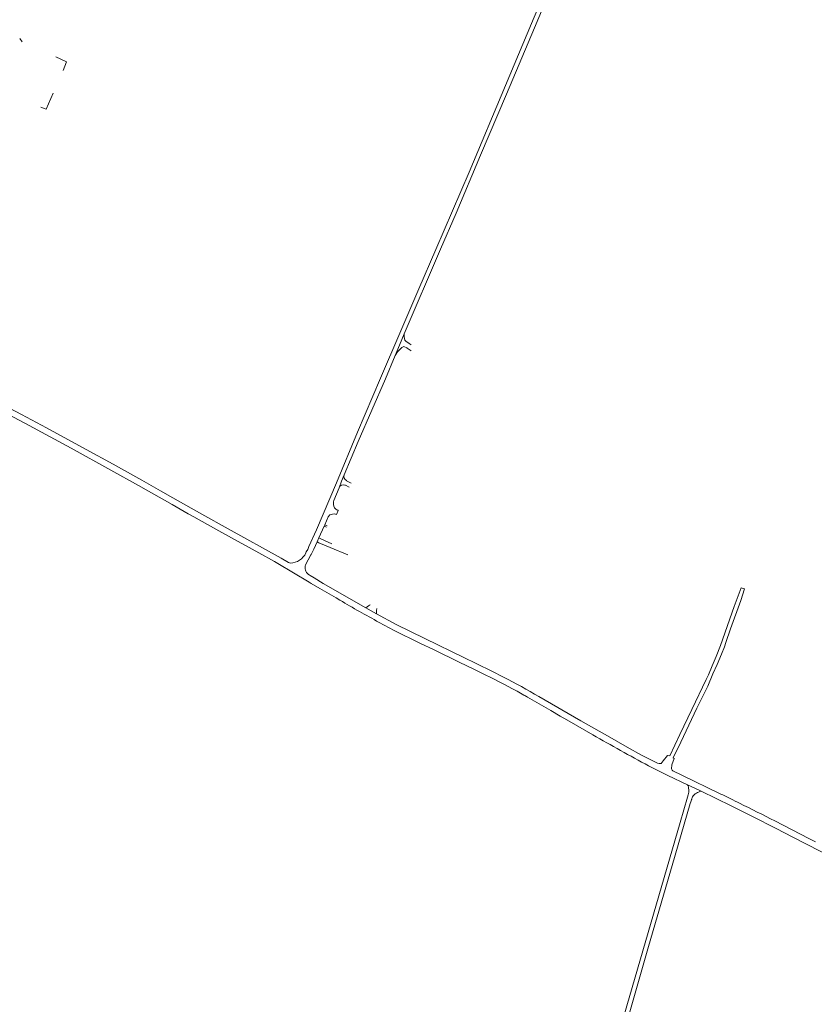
# Model space of a CAD drawing. Extents: x 145000 to 155000, y 457500 to 470000.
# Tile 353 of 548: x 150181 to 150698, y 464510 to 465149. Entities that reach past the tile are written whole.
import ezdxf

# ---------------------------------------------------------------- set-up
doc = ezdxf.new("R2010")
doc.units = 0
doc.header["$LTSCALE"] = 0.2
doc.header["$MEASUREMENT"] = 0
doc.layers.add('kant verharding', color=252, linetype='Continuous', lineweight=0)

msp = doc.modelspace()

# ---------------------------------------------------------------- linework, layer by layer
at = {"layer": 'kant verharding', "lineweight": 0}
for p, q in [((150181.48, 465136.86), (150183.15, 465134.88)), ((150433.34, 464935.82), (150435.97, 464933.98)), ((150434.55, 464938.84), (150435.88, 464937.93)), ((150393.99, 464849.72), (150393.87, 464849.78)), ((150397.04, 464848.14), (150393.99, 464849.72)), ((150290.99, 464828.25), (150280.56, 464834.17)), ((150379.31, 464820.11), (150379.76, 464821.14)), ((150379.76, 464821.14), (150382.06, 464826.29)), ((150379.76, 464821.14), (150381.35, 464820.44)), ((150369.51, 464806.93), (150374.38, 464817.73)), ((150375.94, 464812.55), (150379.31, 464820.11)), ((150380.88, 464819.46), (150379.31, 464820.11)), ((150336.88, 464802.84), (150326.42, 464808.61)), ((150372.67, 464805.22), (150374.81, 464810.03)), ((150374.81, 464810.03), (150375.94, 464812.55)), ((150376.02, 464809.41), (150374.81, 464810.03)), ((150375.94, 464812.55), (150377.25, 464811.96)), ((150383.39, 464806.3), (150376.02, 464809.41)), ((150377.25, 464811.96), (150384.41, 464808.73)), ((150367.49, 464802.89), (150367.79, 464803.43)), ((150372.67, 464805.22), (150370.93, 464801.76)), ((150394.79, 464801.49), (150383.39, 464806.3)), ((150351.55, 464799.4), (150356.28, 464796.68)), ((150356.28, 464796.68), (150357.43, 464796.24)), ((150370.21, 464788.21), (150372.98, 464786.53)), ((150376.68, 464779.64), (150370.96, 464782.98)), ((150387.1, 464773.56), (150376.68, 464779.64)), ((150389.65, 464772.08), (150387.1, 464773.56)), ((150408.78, 464768.78), (150409.28, 464769.14)), ((150406.39, 464767.07), (150408.27, 464768.42)), ((150406.39, 464767.07), (150413.31, 464763.25)), ((150408.27, 464768.42), (150408.78, 464768.78)), ((150413.45, 464765.5), (150413.31, 464763.25)), ((150413.53, 464766.73), (150413.45, 464765.5)), ((150413.53, 464766.73), (150413.53, 464766.8)), ((150450.82, 464739.77), (150441.55, 464744.26)), ((150488.41, 464725.93), (150496.05, 464722.11)), ((150526.75, 464700.37), (150511.57, 464709.11)), ((150554.06, 464684.69), (150537.12, 464694.41)), ((150599.79, 464667.73), (150602.54, 464671.26)), ((150602.54, 464671.26), (150604.08, 464670.9)), ((150605.4, 464664.69), (150605.21, 464662.94)), ((150615.56, 464644.05), (150616, 464645.63)), ((150618.73, 464644.36), (150618.26, 464642.74)), ((150673.2, 464623.75), (150684, 464618.22))]:
    msp.add_line(p, q, dxfattribs=at)
at = {"layer": 'kant verharding', "lineweight": 0, "flags": 128}
for points in [[(150640.23, 465448.23), (150612.59, 465382.57), (150595.28, 465340.97), (150579.36, 465303.1), (150550.76, 465234.23), (150530.58, 465185.96), (150514.25, 465146.66), (150497.37, 465106.42), (150473.63, 465050.17), (150451.97, 465000), (150440.88, 464974.41), (150428.65, 464945.56), (150416, 464916.28), (150401.06, 464881.35), (150387.34, 464848.41), (150374.38, 464817.73)], [(150431.43, 464945.08), (150455.02, 465000.09), (150465.17, 465023.57), (150481.06, 465061.14), (150497.93, 465100.73), (150516.17, 465143.99), (150537.56, 465195.15), (150570.88, 465275.32), (150592.02, 465326.41), (150613.34, 465377.4), (150633.7, 465425.72), (150637.46, 465435.16)], [(150205.06, 465125.03), (150211.93, 465121.83), (150209.85, 465116.25)], [(150195.21, 465092.4), (150198.64, 465091.15), (150203.24, 465101.43)], [(150425.52, 464931.09), (150428.33, 464937.85), (150431.43, 464945.08)], [(150431.43, 464945.08), (150431.43, 464943.16), (150431.89, 464940.91), (150432.53, 464940.25), (150434.55, 464938.84)], [(150425.52, 464931.09), (150427.03, 464933.39), (150429.82, 464936.32), (150431.11, 464936.97), (150433.08, 464936), (150433.34, 464935.82)], [(150392.48, 464853.6), (150401.45, 464875.08), (150419.18, 464915.79), (150425.52, 464931.09)], [(150140.3, 464914.97), (150182.73, 464892.8), (150198.97, 464884.13), (150224.72, 464870.06), (150242.15, 464860.42), (150258.93, 464851.08)], [(150280.56, 464834.17), (150258.72, 464846.56), (150240.67, 464856.66), (150215, 464870.8), (150184.85, 464887.19), (150165.72, 464897.12), (150154.15, 464903.23), (150151.14, 464904.84)], [(150389.05, 464845.17), (150390.73, 464849.42), (150392.48, 464853.6)], [(150258.93, 464851.08), (150260.81, 464850.03), (150273.09, 464843.05)], [(150395.65, 464845.48), (150393.23, 464846.74), (150393.01, 464846.84), (150392.78, 464846.92)], [(150273.09, 464843.05), (150280.99, 464838.55), (150299.88, 464827.89), (150316.98, 464818.38), (150351.45, 464799.45), (150351.55, 464799.4)], [(150386.58, 464831.61), (150386.13, 464832.1), (150385.64, 464833.24), (150385.55, 464834.22), (150385.52, 464835.97), (150385.76, 464836.84), (150389.05, 464845.17)], [(150326.42, 464808.61), (150325.55, 464809.09), (150308.92, 464818.23), (150294.63, 464826.18), (150290.99, 464828.25)], [(150384.92, 464827.91), (150384.41, 464827.8), (150383.07, 464827.45), (150382.06, 464826.29)], [(150386.58, 464831.61), (150386.91, 464831.24), (150387.57, 464830.75), (150388.25, 464830.48), (150388.59, 464830.28), (150387.41, 464827.73), (150386.84, 464827.98), (150385.86, 464828.12), (150384.92, 464827.91)], [(150349.38, 464795.84), (150347.18, 464797.15), (150336.88, 464802.84)], [(150370.93, 464801.76), (150370.82, 464801.55), (150367.23, 464795.11)], [(150367.79, 464803.43), (150368.71, 464805.13), (150369.51, 464806.93)], [(150370.96, 464782.98), (150369.7, 464783.72), (150349.38, 464795.84)], [(150372.98, 464786.53), (150378.82, 464783.01), (150406.39, 464767.07)], [(150604.08, 464670.9), (150610.64, 464684.93), (150618.35, 464701.13), (150627.8, 464720.56), (150629.22, 464723.68), (150631.63, 464729.54), (150634.25, 464735.54), (150636.97, 464742.67), (150645.91, 464768.04), (150650.39, 464780.17), (150652.7, 464779.41), (150650.22, 464771.98), (150643.51, 464753.5), (150640.53, 464744.66), (150639.61, 464741.83), (150637.68, 464737.03), (150634.85, 464730.34), (150632.11, 464724.34), (150628.72, 464716.25), (150621.67, 464702.04), (150611.22, 464679.91), (150606.24, 464669.67)], [(150413.31, 464763.25), (150426.16, 464756.38), (150444.8, 464747.14), (150470.62, 464734.74), (150477.66, 464731.3)], [(150441.55, 464744.26), (150425, 464752.46), (150415.1, 464757.7)], [(150481.47, 464724.93), (150476.76, 464727.28), (150467.18, 464731.94), (150450.82, 464739.77)], [(150477.66, 464731.3), (150478.58, 464730.85), (150488.41, 464725.93)], [(150518.99, 464709.47), (150546.23, 464693.76), (150564.99, 464683.03), (150576.37, 464676.65), (150585.76, 464671.48), (150594.69, 464666.81)], [(150537.12, 464694.41), (150532.86, 464696.85), (150526.75, 464700.37)], [(150594.69, 464666.81), (150595.98, 464666.27), (150597.13, 464666), (150598.46, 464666.03), (150599.79, 464667.73)], [(150606.24, 464669.67), (150606.86, 464669.32), (150605.45, 464665.17), (150605.4, 464664.69)], [(150615.63, 464652.15), (150602.85, 464658.23), (150590.21, 464664.5)], [(150605.99, 464661.34), (150611.87, 464658.43), (150636.89, 464646.4)], [(150624.41, 464647.97), (150623.56, 464648.38), (150615.63, 464652.15)], [(150624.41, 464647.97), (150643.95, 464638.49), (150659.01, 464630.93), (150671.92, 464624.41), (150673.2, 464623.75)], [(150432.45, 463951.87), (150424.82, 463964.52), (150423.12, 463969.59), (150422.5, 463975.84), (150422.31, 463978.41), (150424.94, 463991.92), (150489.53, 464242.08), (150492.31, 464250.33), (150493.57, 464254.18), (150504.51, 464258.86), (150533.66, 464361.93), (150576.04, 464508.65), (150610.9, 464627.62), (150615.56, 464644.05)], [(150618.45, 464642.86), (150617.21, 464639.93), (150605.52, 464599.71), (150590.32, 464547.08), (150569.41, 464474.34), (150518.79, 464299.36), (150503.82, 464247.93), (150504.57, 464245.77), (150512.42, 464242.46), (150538.9, 464232.05), (150537.8, 464228.88), (150505.38, 464241.85), (150495.76, 464245.78), (150493.91, 464244.9), (150492.38, 464241.21), (150486.89, 464219.66), (150463, 464125.97), (150426.58, 463986.48), (150425.71, 463977.95), (150426.01, 463971.83), (150427.24, 463966.97), (150428.74, 463963.8), (150432.76, 463956.87), (150437.74, 463950.2)], [(150672.37, 464628.68), (150694.48, 464617.38), (150698.67, 464615.22)], [(150684, 464618.22), (150710.64, 464604.57), (150732.62, 464593.2), (150749.77, 464584.92), (150760.19, 464580.18), (150764.02, 464578.46), (150790.09, 464566.99), (150805.06, 464560.53)]]:
    msp.add_lwpolyline(points, dxfattribs=at)
at = {"layer": 'kant verharding', "lineweight": 0, "extrusion": (0, 0, -1)}
for centre, radius, start, end in [((-150395.25, 464852.45), 3, 297.40577, 22.63043), ((-150845.99, 465550.17), 902.04, 298.53436, 300.39145), ((-150239.82, 464229.81), 554.99, 117.49475, 120.19984), ((-151260.82, 465907.89), 1412.7, 298.33959, 300.01929), ((-149625.75, 462577.41), 2302.85, 116.04517, 116.23397), ((-149396.35, 462112.89), 2820.92, 116.24291, 116.37229), ((-149596.9, 462518.82), 2368.15, 116.38768, 117.00958)]:
    msp.add_arc(centre, radius, start, end, dxfattribs=at)
at = {"layer": 'kant verharding', "lineweight": 0}
for centre, radius, start, end in [((150391.85, 464844.07), 3, 71.92686, 158.38793), ((150357.38, 464807.26), 11.01, 270.21738, 336.61718), ((150372.66, 464793.36), 5.7, 162.09572, 232.81948), ((150372.68, 464793.38), 5.73, 232.86911, 244.54645), ((150260.67, 464268.29), 507.22, 61.23546, 64.19424), ((150261.27, 464269.41), 505.95, 60.65047, 61.23384), ((150268.46, 464282.06), 491.4, 60.34873, 60.65871), ((150606.77, 464662.72), 1.58, 171.79574, 240.23921), ((150606.36, 464648.35), 10.02, 4.21823, 22.28159), ((150606.38, 464648.35), 10, 344.23012, 4.24371), ((150626.33, 464638.68), 9.48, 101.67791, 121.9249), ((150626.32, 464638.67), 9.49, 121.8665, 143.13228)]:
    msp.add_arc(centre, radius, start, end, dxfattribs=at)

doc.saveas('drawing.dxf')
